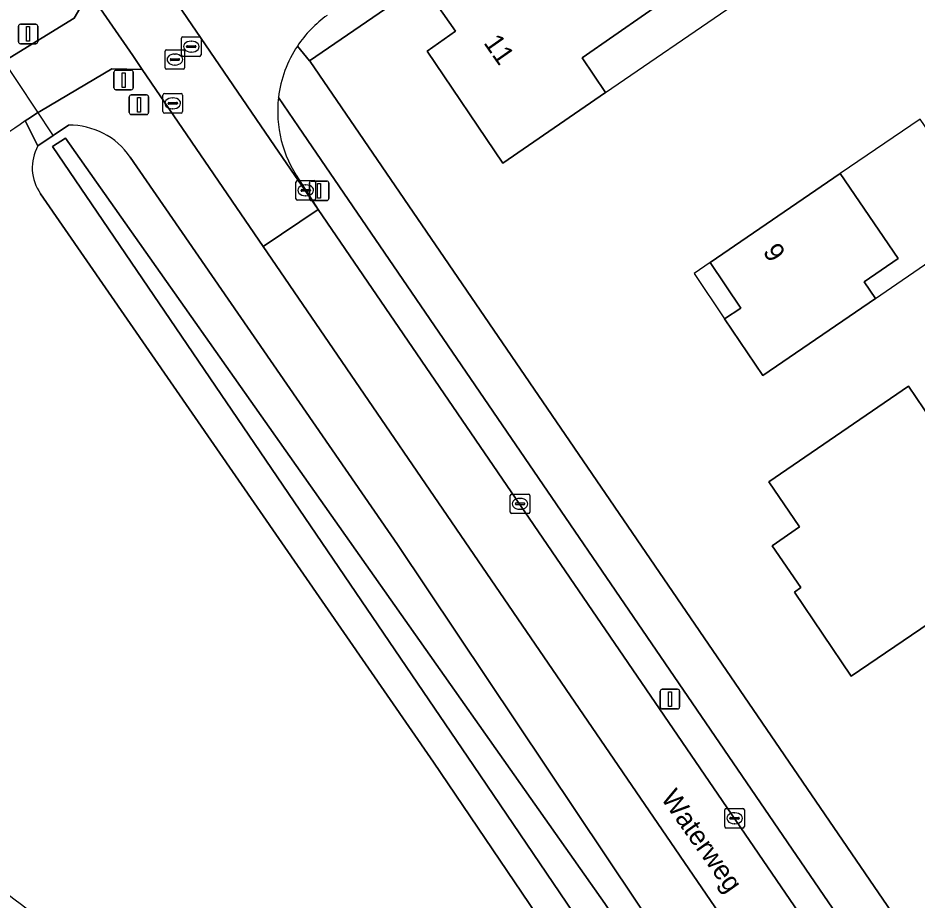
# Model space of a CAD drawing. Extents: x 155275 to 156265, y 382654 to 383635.
# Drawn here: x 155646.86 to 155692.89, y 383268.44 to 383313.6 of the extents above; entities that cross this region are included whole.
import ezdxf

# ---------------------------------------------------------------- set-up
doc = ezdxf.new("R2010")
doc.units = 0
for name, color, linetype in [('IMGEO_Duiker', 7, 'Continuous'), ('IMGEO_Erf', 7, 'Continuous'), ('IMGEO_Fietspad_gesloten', 7, 'Continuous'), ('IMGEO_Groenvoorziening', 7, 'Continuous'), ('IMGEO_Haag', 7, 'Continuous'), ('IMGEO_Kolk', 7, 'Continuous'), ('IMGEO_Lichtmast', 7, 'Continuous'), ('IMGEO_Loofbos', 7, 'Continuous'), ('IMGEO_Oever', 7, 'Continuous'), ('IMGEO_Openbare_ruimte_label', 7, 'Continuous'), ('IMGEO_Pand', 7, 'Continuous'), ('IMGEO_Pand_nummerreeks', 7, 'Continuous'), ('IMGEO_Pand_overbouw', 7, 'Continuous'), ('IMGEO_Rijbaan_lokaal_gesloten', 7, 'Continuous'), ('IMGEO_Rijbaan_lokaal_open', 7, 'Continuous'), ('IMGEO_Rioolput', 7, 'Continuous'), ('IMGEO_Verkeersbordpaal', 7, 'Continuous'), ('IMGEO_Voetpad_open', 7, 'Continuous'), ('IMGEO_Waterloop', 7, 'Continuous')]:
    doc.layers.add(name, color=color, linetype=linetype)

msp = doc.modelspace()

# ---------------------------------------------------------------- linework, layer by layer
at = {"layer": 'IMGEO_Duiker'}
msp.add_lwpolyline([(155644.12, 383314.391), (155648.655, 383307.573)], dxfattribs=at)
at = {"layer": 'IMGEO_Erf'}
for points in [[(155685.56, 383327.69), (155661.788, 383311.41), (155661.818, 383311.37), (155722.08, 383223.219), (155746.422, 383187.612), (155746.888, 383186.944), (155747.971, 383187.224)], [(155683.482, 383314.262), (155682.239, 383316.077), (155675.748, 383311.563), (155676.947, 383309.789), (155671.686, 383306.168), (155667.803, 383311.897), (155669.27, 383312.926), (155667.643, 383315.246), (155685.633, 383327.606)]]:
    msp.add_lwpolyline(points, dxfattribs=at)
for points in [[(155684.992, 383295.291), (155683.042, 383298.195), (155683.87, 383298.75), (155682.303, 383301.083), (155688.955, 383305.631), (155691.937, 383301.295), (155690.188, 383300.097), (155690.77, 383299.247)], [(155696.305, 383289.084), (155695.666, 383288.626), (155698.138, 383285.007), (155693.88, 383282.11), (155693.511, 383282.621), (155689.526, 383279.897), (155686.616, 383284.207), (155686.946, 383284.433), (155685.479, 383286.579), (155686.883, 383287.539), (155685.303, 383289.85), (155692.46, 383294.743), (155695.211, 383290.695)]]:
    msp.add_lwpolyline(points, close=True, dxfattribs=at)
at = {"layer": 'IMGEO_Fietspad_gesloten'}
msp.add_lwpolyline([(155647.229, 383308.329), (155647.504, 383308.511), (155647.78, 383308.691), (155648.058, 383308.868), (155651.658, 383311.005), (155653.216, 383310.97), (155652.735, 383311.673), (155651.547, 383313.41), (155650.511, 383314.925), (155649.735, 383313.591), (155646.237, 383311.445), (155643.355, 383309.466)], dxfattribs=at)
for centre, radius, start, end in [((155668.207, 383276.968), 37.731, 123.7793, 139.3819), ((155578.477, 383178.43), 112.95, 45.55812, 53.3606)]:
    msp.add_arc(centre, radius, start, end, dxfattribs=at)
at = {"layer": 'IMGEO_Groenvoorziening'}
for points in [[(155643.355, 383309.466), (155646.237, 383311.445), (155649.735, 383313.591), (155650.511, 383314.925), (155647.53, 383319.282), (155621.26, 383357.689), (155600.322, 383388.244), (155599.168, 383389.876)], [(155653.216, 383310.97), (155651.658, 383311.005), (155648.058, 383308.868), (155647.78, 383308.691), (155647.504, 383308.511), (155647.229, 383308.329), (155647.883, 383307.049), (155649.447, 383308.11)], [(155724.288, 383171.628), (155724.536, 383171.272), (155727.184, 383173.115), (155741.62, 383181.726), (155659.414, 383301.908), (155653.216, 383310.97)], [(155661.229, 383308.029), (155660.2, 383309.537)], [(155661.264, 383305.321), (155662.23, 383303.795), (155718.824, 383220.994), (155726.923, 383209.144), (155742.91, 383185.882), (155743.508, 383186.026), (155744.463, 383186.256), (155720.116, 383221.876), (155661.229, 383308.029)], [(155652.603, 383306.481), (155666.3, 383286.64), (155695.288, 383243.3), (155715.747, 383213.896), (155732.948, 383189.534)]]:
    msp.add_lwpolyline(points, dxfattribs=at)
for centre, radius, start, end in [((155666.204, 383308.81), 6.048, 173.0946, 215.2335), ((155649.516, 383304.371), 3.739, 34.3447, 91.0534)]:
    msp.add_arc(centre, radius, start, end, dxfattribs=at)
at = {"layer": 'IMGEO_Haag'}
for points in [[(155661.229, 383308.029), (155660.2, 383309.537)], [(155661.264, 383305.321), (155662.23, 383303.795), (155718.824, 383220.994), (155726.923, 383209.144), (155742.91, 383185.882), (155743.508, 383186.026), (155744.463, 383186.256), (155720.116, 383221.876), (155661.229, 383308.029)]]:
    msp.add_lwpolyline(points, dxfattribs=at)
msp.add_arc((155666.204, 383308.81), 6.048, 173.0946, 215.2335, dxfattribs=at)
at = {"layer": 'IMGEO_Kolk'}
for p, q in [((155661.168, 383305.276), (155662.02, 383305.276)), ((155661.093, 383304.35), (155661.093, 383305.202)), ((155661.395, 383304.819), (155661.793, 383304.819)), ((155661.581, 383305.056), (155661.606, 383305.056)), ((155662.094, 383305.202), (155662.094, 383304.35)), ((155661.352, 383304.77), (155661.352, 383304.782)), ((155661.79, 383304.733), (155661.392, 383304.733)), ((155661.604, 383304.496), (155661.579, 383304.496)), ((155661.836, 383304.782), (155661.836, 383304.77)), ((155662.02, 383304.276), (155661.168, 383304.276)), ((155672.065, 383288.299), (155672.065, 383289.151)), ((155672.14, 383289.225), (155672.992, 383289.225)), ((155673.066, 383289.151), (155673.066, 383288.299)), ((155672.324, 383288.719), (155672.324, 383288.731)), ((155672.367, 383288.768), (155672.765, 383288.768)), ((155672.553, 383289.005), (155672.578, 383289.005)), ((155672.808, 383288.731), (155672.808, 383288.719)), ((155672.992, 383288.225), (155672.14, 383288.225)), ((155672.762, 383288.682), (155672.364, 383288.682)), ((155672.576, 383288.445), (155672.551, 383288.445)), ((155683.052, 383272.199), (155683.052, 383273.051)), ((155683.127, 383273.125), (155683.979, 383273.125)), ((155684.053, 383273.051), (155684.053, 383272.199)), ((155683.311, 383272.619), (155683.311, 383272.631)), ((155683.749, 383272.582), (155683.351, 383272.582)), ((155683.354, 383272.668), (155683.752, 383272.668)), ((155683.54, 383272.905), (155683.565, 383272.905)), ((155683.795, 383272.631), (155683.795, 383272.619)), ((155683.979, 383272.125), (155683.127, 383272.125)), ((155683.563, 383272.345), (155683.538, 383272.345))]:
    msp.add_line(p, q, dxfattribs=at)
for points in [[(155661.168, 383305.276), (155662.02, 383305.276)], [(155661.093, 383304.35), (155661.093, 383305.202)], [(155662.094, 383305.202), (155662.094, 383304.35)], [(155662.02, 383304.276), (155661.168, 383304.276)], [(155672.065, 383288.299), (155672.065, 383289.151)], [(155672.14, 383289.225), (155672.992, 383289.225)], [(155673.066, 383289.151), (155673.066, 383288.299)], [(155672.992, 383288.225), (155672.14, 383288.225)], [(155683.052, 383272.199), (155683.052, 383273.051)], [(155683.127, 383273.125), (155683.979, 383273.125)], [(155684.053, 383273.051), (155684.053, 383272.199)], [(155683.979, 383272.125), (155683.127, 383272.125)]]:
    msp.add_lwpolyline(points, dxfattribs=at)
for centre, radius, start, end in [((155661.17, 383305.2), 0.0765, 91.552, 178.448), ((155661.17, 383305.2), 0.0765, 91.552, 178.448), ((155662.018, 383305.2), 0.0765, 1.552, 88.448), ((155662.018, 383305.2), 0.0765, 1.552, 88.448), ((155661.392, 383304.779), 0.0403, 85.8775, 175.7526), ((155661.797, 383304.781), 0.0386, 1.7309, 96.639), ((155661.17, 383304.352), 0.0765, 181.552, 268.448), ((155661.17, 383304.352), 0.0765, 181.552, 268.448), ((155661.389, 383304.769), 0.0366, 178.938, 274.7102), ((155661.793, 383304.776), 0.043, 264.8664, 352.4533), ((155662.018, 383304.352), 0.0765, 271.552, 358.448), ((155662.018, 383304.352), 0.0765, 271.552, 358.448), ((155672.142, 383289.149), 0.0765, 91.552, 178.448), ((155672.142, 383289.149), 0.0765, 91.552, 178.448), ((155672.99, 383289.149), 0.0765, 1.552, 88.448), ((155672.99, 383289.149), 0.0765, 1.552, 88.448), ((155672.364, 383288.728), 0.0403, 85.8775, 175.7526), ((155672.361, 383288.718), 0.0366, 178.938, 274.7102), ((155672.765, 383288.725), 0.043, 264.8664, 352.4533), ((155672.769, 383288.73), 0.0386, 1.7309, 96.639), ((155672.142, 383288.301), 0.0765, 181.552, 268.448), ((155672.142, 383288.301), 0.0765, 181.552, 268.448), ((155672.99, 383288.301), 0.0765, 271.552, 358.448), ((155672.99, 383288.301), 0.0765, 271.552, 358.448), ((155683.129, 383273.049), 0.0765, 91.552, 178.448), ((155683.129, 383273.049), 0.0765, 91.552, 178.448), ((155683.977, 383273.049), 0.0765, 1.552, 88.448), ((155683.977, 383273.049), 0.0765, 1.552, 88.448), ((155683.351, 383272.628), 0.0403, 85.8775, 175.7526), ((155683.348, 383272.618), 0.0366, 178.938, 274.7102), ((155683.752, 383272.625), 0.043, 264.8664, 352.4533), ((155683.756, 383272.63), 0.0386, 1.7309, 96.639), ((155683.129, 383272.201), 0.0765, 181.552, 268.448), ((155683.129, 383272.201), 0.0765, 181.552, 268.448), ((155683.977, 383272.201), 0.0765, 271.552, 358.448), ((155683.977, 383272.201), 0.0765, 271.552, 358.448)]:
    msp.add_arc(centre, radius, start, end, dxfattribs=at)
for centre, major_axis, ratio, start_param, end_param in [((155661.58, 383304.776), (-0.387, 0.002), 0.722429, 4.712389, 7.853982), ((155661.605, 383304.776), (-0.39, 0.002), 0.717154, 1.570796, 4.712389), ((155672.552, 383288.725), (-0.387, 0.002), 0.722429, 4.712389, 7.853982), ((155672.577, 383288.725), (-0.39, 0.002), 0.717154, 1.570796, 4.712389), ((155683.539, 383272.625), (-0.387, 0.002), 0.722429, 4.712389, 7.853982), ((155683.564, 383272.625), (-0.39, 0.002), 0.717154, 1.570796, 4.712389)]:
    msp.add_ellipse(centre, major_axis=major_axis, ratio=ratio, start_param=start_param, end_param=end_param, dxfattribs=at)
at = {"layer": 'IMGEO_Lichtmast'}
for p, q in [((155646.883, 383312.383), (155646.883, 383313.183)), ((155646.883, 383313.183), (155646.883, 383312.383)), ((155646.983, 383313.283), (155647.773, 383313.283)), ((155647.773, 383313.283), (155646.983, 383313.283)), ((155647.873, 383313.183), (155647.873, 383312.383)), ((155647.873, 383312.383), (155647.873, 383313.183)), ((155647.773, 383312.283), (155646.983, 383312.283)), ((155646.983, 383312.283), (155647.773, 383312.283)), ((155661.778, 383304.354), (155661.778, 383305.154)), ((155661.778, 383305.154), (155661.778, 383304.354)), ((155661.878, 383305.254), (155662.668, 383305.254)), ((155662.668, 383305.254), (155661.878, 383305.254)), ((155662.768, 383305.154), (155662.768, 383304.354)), ((155662.768, 383304.354), (155662.768, 383305.154)), ((155662.668, 383304.254), (155661.878, 383304.254)), ((155661.878, 383304.254), (155662.668, 383304.254)), ((155679.746, 383278.327), (155679.746, 383279.127)), ((155679.746, 383279.127), (155679.746, 383278.327)), ((155679.846, 383279.227), (155680.636, 383279.227)), ((155680.636, 383279.227), (155679.846, 383279.227)), ((155680.736, 383279.127), (155680.736, 383278.327)), ((155680.736, 383278.327), (155680.736, 383279.127)), ((155680.636, 383278.227), (155679.846, 383278.227)), ((155679.846, 383278.227), (155680.636, 383278.227))]:
    msp.add_line(p, q, dxfattribs=at)
for points in [[(155647.303, 383313.158), (155647.453, 383313.158), (155647.453, 383312.408), (155647.303, 383312.408), (155647.303, 383313.158)], [(155662.198, 383305.129), (155662.348, 383305.129), (155662.348, 383304.379), (155662.198, 383304.379), (155662.198, 383305.129)], [(155680.166, 383279.102), (155680.316, 383279.102), (155680.316, 383278.352), (155680.166, 383278.352), (155680.166, 383279.102)]]:
    msp.add_lwpolyline(points, dxfattribs=at)
for centre, start, end in [((155646.983, 383313.183), 90, 180), ((155646.983, 383313.183), 90, 180), ((155647.773, 383313.183), 0, 90), ((155647.773, 383313.183), 360, 90), ((155646.983, 383312.383), 180, 270), ((155646.983, 383312.383), 180, 270), ((155647.773, 383312.383), 270, 0), ((155647.773, 383312.383), 270, 0), ((155661.878, 383305.154), 90, 180), ((155661.878, 383305.154), 90, 180), ((155662.668, 383305.154), 0, 90), ((155662.668, 383305.154), 360, 90), ((155661.878, 383304.354), 180, 270), ((155661.878, 383304.354), 180, 270), ((155662.668, 383304.354), 270, 0), ((155662.668, 383304.354), 270, 0), ((155679.846, 383279.127), 90, 180), ((155679.846, 383279.127), 90, 180), ((155680.636, 383279.127), 0, 90), ((155680.636, 383279.127), 360, 90), ((155679.846, 383278.327), 180, 270), ((155679.846, 383278.327), 180, 270), ((155680.636, 383278.327), 270, 0), ((155680.636, 383278.327), 270, 0)]:
    msp.add_arc(centre, 0.1, start, end, dxfattribs=at)
at = {"layer": 'IMGEO_Loofbos'}
for points in [[(155647.883, 383307.049), (155647.229, 383308.329)], [(155710.048, 383179.361), (155711.113, 383178.69), (155722.162, 383175.473), (155727.137, 383176.194), (155728.723, 383186.646), (155722.016, 383196.56), (155713.872, 383208.237), (155684.729, 383250.992), (155668.129, 383275.492), (155648.012, 383304.606)]]:
    msp.add_lwpolyline(points, dxfattribs=at)
for centre, radius, start, end in [((155668.207, 383276.968), 37.731, 123.7793, 139.3819), ((155649.862, 383305.929), 2.274, 150.4839, 215.5614), ((155578.477, 383178.43), 112.95, 45.55812, 53.3606)]:
    msp.add_arc(centre, radius, start, end, dxfattribs=at)
at = {"layer": 'IMGEO_Oever'}
for points in [[(155649.447, 383308.11), (155647.883, 383307.049)], [(155732.948, 383189.534), (155715.747, 383213.896), (155695.288, 383243.3), (155666.3, 383286.64), (155652.603, 383306.481)], [(155648.012, 383304.606), (155668.129, 383275.492), (155684.729, 383250.992), (155713.872, 383208.237), (155722.016, 383196.56), (155728.723, 383186.646)]]:
    msp.add_lwpolyline(points, dxfattribs=at)
msp.add_lwpolyline([(155731.242, 383188.308), (155731.02, 383187.751), (155730.364, 383187.664), (155714.72, 383209.654), (155670.177, 383275.322), (155648.619, 383307.02), (155649.298, 383307.441), (155676.91, 383268.261), (155714.708, 383212.148)], close=True, dxfattribs=at)
for centre, radius, start, end in [((155649.516, 383304.371), 3.739, 34.3447, 91.0534), ((155649.862, 383305.929), 2.274, 150.4839, 215.5614)]:
    msp.add_arc(centre, radius, start, end, dxfattribs=at)
at = {"layer": 'IMGEO_Pand'}
msp.add_lwpolyline([(155685.633, 383327.606), (155667.643, 383315.246), (155669.27, 383312.926), (155667.803, 383311.897), (155671.686, 383306.168), (155676.947, 383309.789), (155675.748, 383311.563), (155682.239, 383316.077), (155683.482, 383314.262), (155692.719, 383320.588), (155688.329, 383327.031)], dxfattribs=at)
for points in [[(155683.042, 383298.195), (155684.992, 383295.291), (155690.77, 383299.247), (155690.188, 383300.097), (155691.937, 383301.295), (155688.955, 383305.631), (155682.303, 383301.083), (155683.87, 383298.75)], [(155689.526, 383279.897), (155693.511, 383282.621), (155693.88, 383282.11), (155698.138, 383285.007), (155695.666, 383288.626), (155696.305, 383289.084), (155695.211, 383290.695), (155692.46, 383294.743), (155685.303, 383289.85), (155686.883, 383287.539), (155685.479, 383286.579), (155686.946, 383284.433), (155686.616, 383284.207)]]:
    msp.add_lwpolyline(points, close=True, dxfattribs=at)
at = {"layer": 'IMGEO_Pand_overbouw'}
for points in [[(155683.482, 383314.262), (155682.239, 383316.077), (155675.748, 383311.563), (155676.947, 383309.789)], [(155690.77, 383299.247), (155696.611, 383303.246), (155693.054, 383308.422), (155688.955, 383305.631), (155691.937, 383301.295), (155690.188, 383300.097)], [(155682.303, 383301.083), (155681.476, 383300.527), (155683.042, 383298.195), (155683.87, 383298.75)]]:
    msp.add_lwpolyline(points, close=True, dxfattribs=at)
at = {"layer": 'IMGEO_Rijbaan_lokaal_gesloten'}
msp.add_lwpolyline([(155650.511, 383314.925), (155651.547, 383313.41), (155652.735, 383311.673), (155653.216, 383310.97), (155659.414, 383301.908), (155662.23, 383303.795), (155659.999, 383307.058), (155652.923, 383317.411), (155650.33, 383321.209), (155647.53, 383319.282)], close=True, dxfattribs=at)
for points in [[(155662.23, 383303.795), (155659.414, 383301.908), (155741.62, 383181.726), (155742.144, 383180.959)], [(155743.419, 383185.124), (155742.91, 383185.882), (155726.923, 383209.144), (155718.824, 383220.994), (155662.23, 383303.795)]]:
    msp.add_lwpolyline(points, dxfattribs=at)
at = {"layer": 'IMGEO_Rijbaan_lokaal_open'}
msp.add_lwpolyline([(155651.739, 383319.271), (155650.33, 383321.209), (155652.923, 383317.411), (155659.999, 383307.058), (155662.23, 383303.795), (155661.264, 383305.321)], dxfattribs=at)
for centre, radius, start, end in [((155666.199, 383308.817), 6.044, 125.5045, 146.3484), ((155666.19, 383308.824), 6.032, 146.3588, 173.2137), ((155666.204, 383308.81), 6.048, 173.0946, 215.2335)]:
    msp.add_arc(centre, radius, start, end, dxfattribs=at)
at = {"layer": 'IMGEO_Rioolput'}
for p, q in [((155655.306, 383312.636), (155656.158, 383312.636)), ((155655.231, 383311.71), (155655.231, 383312.562)), ((155655.533, 383312.179), (155655.931, 383312.179)), ((155655.719, 383312.416), (155655.744, 383312.416)), ((155656.232, 383312.562), (155656.232, 383311.71)), ((155654.392, 383311.048), (155654.392, 383311.9)), ((155654.467, 383311.974), (155655.319, 383311.974)), ((155654.88, 383311.754), (155654.905, 383311.754)), ((155655.393, 383311.9), (155655.393, 383311.048)), ((155655.49, 383312.13), (155655.49, 383312.142)), ((155655.928, 383312.093), (155655.53, 383312.093)), ((155655.742, 383311.856), (155655.717, 383311.856)), ((155655.974, 383312.142), (155655.974, 383312.13)), ((155654.651, 383311.468), (155654.651, 383311.48)), ((155655.089, 383311.431), (155654.691, 383311.431)), ((155654.694, 383311.517), (155655.092, 383311.517)), ((155655.135, 383311.48), (155655.135, 383311.468)), ((155656.158, 383311.636), (155655.306, 383311.636)), ((155655.319, 383310.974), (155654.467, 383310.974)), ((155654.903, 383311.194), (155654.878, 383311.194)), ((155654.283, 383308.806), (155654.283, 383309.658)), ((155654.358, 383309.732), (155655.21, 383309.732)), ((155654.771, 383309.512), (155654.796, 383309.512)), ((155655.284, 383309.658), (155655.284, 383308.806)), ((155654.542, 383309.226), (155654.542, 383309.238)), ((155654.98, 383309.189), (155654.582, 383309.189)), ((155654.585, 383309.275), (155654.983, 383309.275)), ((155654.794, 383308.952), (155654.769, 383308.952)), ((155655.026, 383309.238), (155655.026, 383309.226)), ((155655.21, 383308.732), (155654.358, 383308.732))]:
    msp.add_line(p, q, dxfattribs=at)
for points in [[(155655.306, 383312.636), (155656.158, 383312.636)], [(155655.231, 383311.71), (155655.231, 383312.562)], [(155656.232, 383312.562), (155656.232, 383311.71)], [(155654.392, 383311.048), (155654.392, 383311.9)], [(155654.467, 383311.974), (155655.319, 383311.974)], [(155655.393, 383311.9), (155655.393, 383311.048)], [(155656.158, 383311.636), (155655.306, 383311.636)], [(155655.319, 383310.974), (155654.467, 383310.974)], [(155654.283, 383308.806), (155654.283, 383309.658)], [(155654.358, 383309.732), (155655.21, 383309.732)], [(155655.284, 383309.658), (155655.284, 383308.806)], [(155655.21, 383308.732), (155654.358, 383308.732)]]:
    msp.add_lwpolyline(points, dxfattribs=at)
for centre, radius, start, end in [((155655.308, 383312.56), 0.0765, 91.552, 178.448), ((155655.308, 383312.56), 0.0765, 91.552, 178.448), ((155656.156, 383312.56), 0.0765, 1.552, 88.448), ((155656.156, 383312.56), 0.0765, 1.552, 88.448), ((155655.53, 383312.139), 0.0403, 85.8775, 175.7526), ((155655.935, 383312.141), 0.0386, 1.7309, 96.639), ((155654.469, 383311.898), 0.0765, 91.552, 178.448), ((155654.469, 383311.898), 0.0765, 91.552, 178.448), ((155655.308, 383311.712), 0.0765, 181.552, 268.448), ((155655.308, 383311.712), 0.0765, 181.552, 268.448), ((155655.317, 383311.898), 0.0765, 1.552, 88.448), ((155655.317, 383311.898), 0.0765, 1.552, 88.448), ((155655.527, 383312.129), 0.0366, 178.938, 274.7102), ((155655.931, 383312.136), 0.043, 264.8664, 352.4533), ((155656.156, 383311.712), 0.0765, 271.552, 358.448), ((155656.156, 383311.712), 0.0765, 271.552, 358.448), ((155654.691, 383311.477), 0.0403, 85.8775, 175.7526), ((155654.688, 383311.467), 0.0366, 178.938, 274.7102), ((155655.092, 383311.474), 0.043, 264.8664, 352.4533), ((155655.096, 383311.479), 0.0386, 1.7309, 96.639), ((155654.469, 383311.05), 0.0765, 181.552, 268.448), ((155654.469, 383311.05), 0.0765, 181.552, 268.448), ((155655.317, 383311.05), 0.0765, 271.552, 358.448), ((155655.317, 383311.05), 0.0765, 271.552, 358.448), ((155654.36, 383309.656), 0.0765, 91.552, 178.448), ((155654.36, 383309.656), 0.0765, 91.552, 178.448), ((155655.208, 383309.656), 0.0765, 1.552, 88.448), ((155655.208, 383309.656), 0.0765, 1.552, 88.448), ((155654.582, 383309.235), 0.0403, 85.8775, 175.7526), ((155654.579, 383309.225), 0.0366, 178.938, 274.7102), ((155654.983, 383309.232), 0.043, 264.8664, 352.4533), ((155654.987, 383309.237), 0.0386, 1.7309, 96.639), ((155654.36, 383308.808), 0.0765, 181.552, 268.448), ((155654.36, 383308.808), 0.0765, 181.552, 268.448), ((155655.208, 383308.808), 0.0765, 271.552, 358.448), ((155655.208, 383308.808), 0.0765, 271.552, 358.448)]:
    msp.add_arc(centre, radius, start, end, dxfattribs=at)
for centre, major_axis, ratio, start_param, end_param in [((155655.718, 383312.136), (-0.387, 0.002), 0.722429, 4.712389, 7.853982), ((155655.743, 383312.136), (-0.39, 0.002), 0.717154, 1.570796, 4.712389), ((155654.879, 383311.474), (-0.387, 0.002), 0.722429, 4.712389, 7.853982), ((155654.904, 383311.474), (-0.39, 0.002), 0.717154, 1.570796, 4.712389), ((155654.77, 383309.232), (-0.387, 0.002), 0.722429, 4.712389, 7.853982), ((155654.795, 383309.232), (-0.39, 0.002), 0.717154, 1.570796, 4.712389)]:
    msp.add_ellipse(centre, major_axis=major_axis, ratio=ratio, start_param=start_param, end_param=end_param, dxfattribs=at)
at = {"layer": 'IMGEO_Verkeersbordpaal'}
for p, q in [((155651.769, 383310.025), (155651.769, 383310.825)), ((155651.769, 383310.825), (155651.769, 383310.025)), ((155651.869, 383310.925), (155652.659, 383310.925)), ((155652.659, 383310.925), (155651.869, 383310.925)), ((155652.759, 383310.825), (155652.759, 383310.025)), ((155652.759, 383310.025), (155652.759, 383310.825)), ((155652.659, 383309.925), (155651.869, 383309.925)), ((155651.869, 383309.925), (155652.659, 383309.925)), ((155652.554, 383308.759), (155652.554, 383309.559)), ((155652.554, 383309.559), (155652.554, 383308.759)), ((155652.654, 383309.659), (155653.444, 383309.659)), ((155653.444, 383309.659), (155652.654, 383309.659)), ((155653.544, 383309.559), (155653.544, 383308.759)), ((155653.544, 383308.759), (155653.544, 383309.559)), ((155653.444, 383308.659), (155652.654, 383308.659)), ((155652.654, 383308.659), (155653.444, 383308.659))]:
    msp.add_line(p, q, dxfattribs=at)
for points in [[(155652.189, 383310.8), (155652.339, 383310.8), (155652.339, 383310.05), (155652.189, 383310.05), (155652.189, 383310.8)], [(155652.974, 383309.534), (155653.124, 383309.534), (155653.124, 383308.784), (155652.974, 383308.784), (155652.974, 383309.534)]]:
    msp.add_lwpolyline(points, dxfattribs=at)
for centre, start, end in [((155651.869, 383310.825), 90, 180), ((155651.869, 383310.825), 90, 180), ((155652.659, 383310.825), 0, 90), ((155652.659, 383310.825), 360, 90), ((155651.869, 383310.025), 180, 270), ((155651.869, 383310.025), 180, 270), ((155652.659, 383310.025), 270, 0), ((155652.659, 383310.025), 270, 0), ((155652.654, 383309.559), 90, 180), ((155652.654, 383309.559), 90, 180), ((155653.444, 383309.559), 0, 90), ((155653.444, 383309.559), 360, 90), ((155652.654, 383308.759), 180, 270), ((155652.654, 383308.759), 180, 270), ((155653.444, 383308.759), 270, 0), ((155653.444, 383308.759), 270, 0)]:
    msp.add_arc(centre, 0.1, start, end, dxfattribs=at)
at = {"layer": 'IMGEO_Voetpad_open'}
for points in [[(155661.168, 383312.166), (155661.788, 383311.41), (155685.56, 383327.69)], [(155661.818, 383311.37), (155661.788, 383311.41), (155661.168, 383312.166)], [(155660.2, 383309.537), (155661.229, 383308.029), (155720.116, 383221.876), (155744.463, 383186.256), (155746.888, 383186.944), (155746.422, 383187.612), (155722.08, 383223.219), (155661.818, 383311.37)]]:
    msp.add_lwpolyline(points, dxfattribs=at)
for centre, radius, start, end in [((155666.199, 383308.817), 6.044, 125.5045, 146.3484), ((155666.19, 383308.824), 6.032, 146.3588, 173.2137)]:
    msp.add_arc(centre, radius, start, end, dxfattribs=at)
at = {"layer": 'IMGEO_Waterloop'}
msp.add_lwpolyline([(155648.619, 383307.02), (155670.177, 383275.322), (155714.72, 383209.654), (155730.364, 383187.664), (155731.02, 383187.751), (155731.242, 383188.308), (155714.708, 383212.148), (155676.91, 383268.261), (155649.298, 383307.441)], close=True, dxfattribs=at)

# ---------------------------------------------------------------- texts
at = {"layer": 'IMGEO_Openbare_ruimte_label'}
msp.add_text('Waterweg', height=1, rotation=305.1515, dxfattribs=at).set_placement((155679.743, 383273.656))
at = {"layer": 'IMGEO_Pand_nummerreeks'}
for s, rotation, p in [('11', 304.9307, (155670.671, 383312.329)), ('9', 303.8895, (155684.968, 383301.635))]:
    msp.add_text(s, height=1, rotation=rotation, dxfattribs=at).set_placement(p)

doc.saveas('drawing.dxf')
